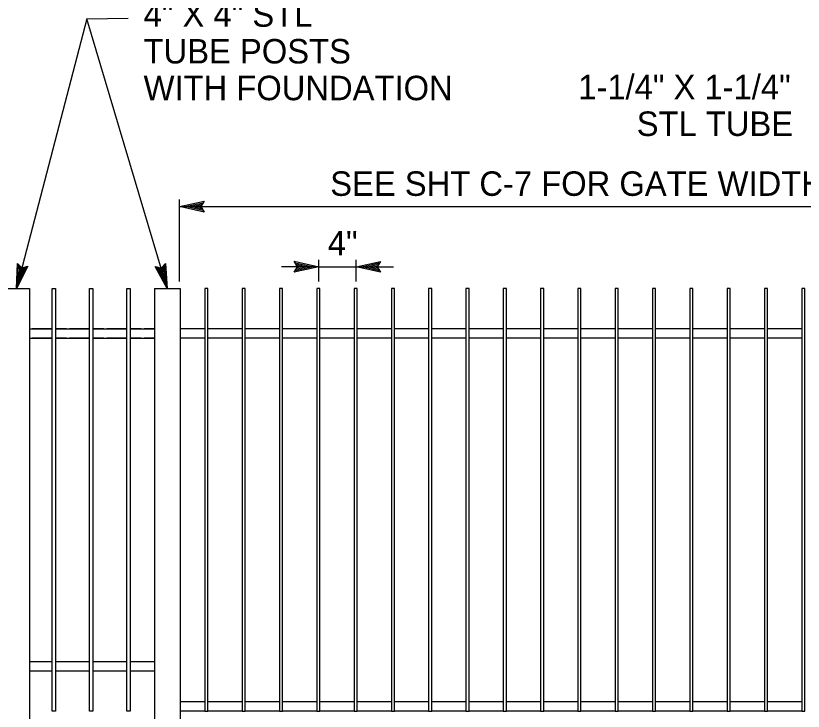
# Model space of a CAD drawing. Extents: x 6710407 to 6714861, y 1868090 to 1871317.
# Drawn here: x 6712158.9 to 6712351.9, y 1869296.4 to 1869466.8 of the extents above; entities that cross this region are included whole.
import ezdxf

# ---------------------------------------------------------------- set-up
doc = ezdxf.new("R2010")
doc.units = 0
for name, color, linetype in [('G-MARK', 7, 'Continuous'), ('G-TEXT', 7, 'Continuous'), ('Nongeo Data(60)', 7, 'Continuous')]:
    doc.layers.add(name, color=color, linetype=linetype)

msp = doc.modelspace()

# ---------------------------------------------------------------- linework, layer by layer
at = {"layer": 'G-MARK'}
for p, q in [((6712176.25, 1869466.06), (6712159.05, 1869400.01)), ((6712199.04, 1869401.73), (6712199.04, 1869421.77)), ((6712199.04, 1869420.05), (6712443.69, 1869420.05)), ((6712233.15, 1869401.73), (6712233.15, 1869407.02)), ((6712242.29, 1869401.73), (6712242.29, 1869407.02)), ((6712233.15, 1869405.31), (6712224, 1869405.31)), ((6712233.15, 1869405.31), (6712242.29, 1869405.31)), ((6712242.29, 1869405.31), (6712251.43, 1869405.31))]:
    msp.add_line(p, q, dxfattribs=at)
msp.add_lwpolyline([(6712196.01, 1869400.01), (6712176.25, 1869466.06), (6712186.44, 1869466.21)], dxfattribs=at)
at = {"layer": 'G-TEXT'}
for p, q in [((6712199.04, 1869420.05), (6712205.04, 1869421.38)), ((6712200.43, 1869420.06), (6712204.8, 1869421.02)), ((6712201.8, 1869420.05), (6712204.63, 1869420.68)), ((6712205.04, 1869421.38), (6712204.24, 1869420.05)), ((6712205.04, 1869421.38), (6712205.04, 1869421.38)), ((6712205.04, 1869418.71), (6712199.04, 1869420.05)), ((6712199.04, 1869420.05), (6712199.04, 1869420.05)), ((6712204.82, 1869419.07), (6712200.42, 1869420.05)), ((6712204.59, 1869419.43), (6712201.8, 1869420.05)), ((6712203.18, 1869420.05), (6712204.39, 1869420.32)), ((6712204.41, 1869419.77), (6712203.18, 1869420.05)), ((6712204.24, 1869420.05), (6712205.04, 1869418.71)), ((6712205.04, 1869418.71), (6712205.04, 1869418.71)), ((6712159.05, 1869400.01), (6712159.28, 1869406.15)), ((6712161.86, 1869405.48), (6712159.05, 1869400.01)), ((6712159.28, 1869406.15), (6712159.28, 1869406.15)), ((6712159.28, 1869406.15), (6712160.36, 1869405.05)), ((6712159.4, 1869401.36), (6712159.57, 1869405.84)), ((6712161.46, 1869405.36), (6712159.4, 1869401.35)), ((6712159.75, 1869402.69), (6712159.86, 1869405.58)), ((6712161.06, 1869405.23), (6712159.75, 1869402.69)), ((6712160.1, 1869404.02), (6712160.15, 1869405.26)), ((6712160.68, 1869405.14), (6712160.1, 1869404.02)), ((6712160.36, 1869405.05), (6712161.86, 1869405.48)), ((6712161.86, 1869405.48), (6712161.86, 1869405.48)), ((6712196.01, 1869400.01), (6712193.02, 1869405.38)), ((6712193.02, 1869405.38), (6712193.02, 1869405.38)), ((6712193.02, 1869405.38), (6712194.52, 1869404.99)), ((6712195.61, 1869401.34), (6712193.43, 1869405.26)), ((6712195.22, 1869402.66), (6712193.81, 1869405.19)), ((6712194.82, 1869403.98), (6712194.22, 1869405.07)), ((6712194.52, 1869404.99), (6712195.57, 1869406.15)), ((6712194.74, 1869405.24), (6712194.82, 1869403.98)), ((6712195.02, 1869405.51), (6712195.22, 1869402.66)), ((6712195.29, 1869405.84), (6712195.61, 1869401.34)), ((6712195.57, 1869406.15), (6712195.57, 1869406.15)), ((6712195.57, 1869406.15), (6712196.01, 1869400.01)), ((6712227.95, 1869405.31), (6712227.15, 1869406.65)), ((6712227.15, 1869406.65), (6712227.15, 1869406.65)), ((6712227.15, 1869406.65), (6712233.15, 1869405.31)), ((6712233.15, 1869405.31), (6712227.15, 1869403.98)), ((6712227.15, 1869403.98), (6712227.95, 1869405.31)), ((6712227.36, 1869406.29), (6712231.77, 1869405.31)), ((6712231.76, 1869405.31), (6712227.38, 1869404.34)), ((6712230.38, 1869405.31), (6712227.56, 1869404.68)), ((6712227.6, 1869405.93), (6712230.38, 1869405.31)), ((6712227.77, 1869405.59), (6712229, 1869405.31)), ((6712229, 1869405.31), (6712227.79, 1869405.04)), ((6712233.15, 1869405.31), (6712233.15, 1869405.31)), ((6712242.29, 1869405.31), (6712248.29, 1869406.64)), ((6712248.29, 1869403.97), (6712242.29, 1869405.31)), ((6712242.29, 1869405.31), (6712242.29, 1869405.31)), ((6712248.07, 1869404.32), (6712243.67, 1869405.31)), ((6712243.68, 1869405.31), (6712248.06, 1869406.28)), ((6712245.05, 1869405.31), (6712247.88, 1869405.93)), ((6712247.84, 1869404.68), (6712245.05, 1869405.31)), ((6712246.43, 1869405.31), (6712247.64, 1869405.57)), ((6712247.66, 1869405.03), (6712246.43, 1869405.31)), ((6712248.29, 1869406.64), (6712247.49, 1869405.31)), ((6712247.49, 1869405.31), (6712248.29, 1869403.97)), ((6712248.29, 1869406.64), (6712248.29, 1869406.64)), ((6712227.15, 1869403.98), (6712227.15, 1869403.98)), ((6712248.29, 1869403.97), (6712248.29, 1869403.97)), ((6712159.05, 1869400.01), (6712159.05, 1869400.01)), ((6712196.01, 1869400.01), (6712196.01, 1869400.01))]:
    msp.add_line(p, q, dxfattribs=at)
at = {"layer": 'Nongeo Data(60)'}
for p, q in [((6712155.91, 1869400.01), (6712162.2, 1869400.01)), ((6712162.2, 1869400.01), (6712162.2, 1869340.58)), ((6712192.87, 1869400.01), (6712192.87, 1869340.58)), ((6712192.87, 1869400.01), (6712199.15, 1869400.01)), ((6712195.63, 1869400.01), (6712195.63, 1869400.01)), ((6712199.15, 1869400.01), (6712199.15, 1869340.58)), ((6712162.2, 1869390.11), (6712167.82, 1869390.11)), ((6712167.82, 1869390.11), (6712162.92, 1869390.11)), ((6712168.58, 1869390.11), (6712176.96, 1869390.11)), ((6712171.3, 1869390.11), (6712168.58, 1869390.11)), ((6712176.96, 1869390.11), (6712172.07, 1869390.11)), ((6712177.72, 1869390.11), (6712186.1, 1869390.11)), ((6712180.45, 1869390.11), (6712177.72, 1869390.11)), ((6712186.1, 1869390.11), (6712181.21, 1869390.11)), ((6712186.87, 1869390.11), (6712192.87, 1869390.11)), ((6712189.59, 1869390.11), (6712186.87, 1869390.11)), ((6712192.87, 1869390.11), (6712190.35, 1869390.11)), ((6712205.22, 1869390.11), (6712199.15, 1869390.11)), ((6712214.36, 1869390.11), (6712205.98, 1869390.11)), ((6712223.51, 1869390.11), (6712215.13, 1869390.11)), ((6712232.65, 1869390.11), (6712224.27, 1869390.11)), ((6712241.8, 1869390.11), (6712233.41, 1869390.11)), ((6712250.94, 1869390.11), (6712242.56, 1869390.11)), ((6712260.08, 1869390.11), (6712251.7, 1869390.11)), ((6712269.23, 1869390.11), (6712260.85, 1869390.11)), ((6712278.37, 1869390.11), (6712269.99, 1869390.11)), ((6712287.52, 1869390.11), (6712279.13, 1869390.11)), ((6712296.66, 1869390.11), (6712288.28, 1869390.11)), ((6712305.8, 1869390.11), (6712297.42, 1869390.11)), ((6712314.95, 1869390.11), (6712306.57, 1869390.11)), ((6712324.09, 1869390.11), (6712315.71, 1869390.11)), ((6712333.24, 1869390.11), (6712324.85, 1869390.11)), ((6712342.38, 1869390.11), (6712334, 1869390.11)), ((6712351.52, 1869390.11), (6712343.14, 1869390.11)), ((6712162.2, 1869387.82), (6712167.82, 1869387.82)), ((6712167.82, 1869387.82), (6712162.92, 1869387.82)), ((6712168.58, 1869387.82), (6712176.96, 1869387.82)), ((6712171.3, 1869387.82), (6712168.58, 1869387.82)), ((6712176.96, 1869387.82), (6712172.07, 1869387.82)), ((6712177.72, 1869387.82), (6712186.1, 1869387.82)), ((6712180.45, 1869387.82), (6712177.72, 1869387.82)), ((6712186.1, 1869387.82), (6712181.21, 1869387.82)), ((6712186.87, 1869387.82), (6712192.87, 1869387.82)), ((6712189.59, 1869387.82), (6712186.87, 1869387.82)), ((6712192.87, 1869387.82), (6712190.35, 1869387.82)), ((6712205.22, 1869387.82), (6712199.15, 1869387.82)), ((6712214.36, 1869387.82), (6712205.98, 1869387.82)), ((6712223.51, 1869387.82), (6712215.13, 1869387.82)), ((6712232.65, 1869387.82), (6712224.27, 1869387.82)), ((6712241.8, 1869387.82), (6712233.41, 1869387.82)), ((6712250.94, 1869387.82), (6712242.56, 1869387.82)), ((6712260.08, 1869387.82), (6712251.7, 1869387.82)), ((6712269.23, 1869387.82), (6712260.85, 1869387.82)), ((6712278.37, 1869387.82), (6712269.99, 1869387.82)), ((6712287.52, 1869387.82), (6712279.13, 1869387.82)), ((6712296.66, 1869387.82), (6712288.28, 1869387.82)), ((6712305.8, 1869387.82), (6712297.42, 1869387.82)), ((6712314.95, 1869387.82), (6712306.57, 1869387.82)), ((6712324.09, 1869387.82), (6712315.71, 1869387.82)), ((6712333.24, 1869387.82), (6712324.85, 1869387.82)), ((6712342.38, 1869387.82), (6712334, 1869387.82)), ((6712351.52, 1869387.82), (6712343.14, 1869387.82)), ((6712162.2, 1869340.58), (6712162.2, 1869246.7)), ((6712192.87, 1869340.58), (6712192.87, 1869246.7)), ((6712199.15, 1869340.58), (6712199.15, 1869246.7)), ((6712162.2, 1869308.57), (6712167.82, 1869308.57)), ((6712168.58, 1869308.57), (6712176.96, 1869308.57)), ((6712177.72, 1869308.57), (6712186.1, 1869308.57)), ((6712186.87, 1869308.57), (6712192.87, 1869308.57)), ((6712162.2, 1869306.29), (6712167.82, 1869306.29)), ((6712168.58, 1869306.29), (6712176.96, 1869306.29)), ((6712177.72, 1869306.29), (6712186.1, 1869306.29)), ((6712186.87, 1869306.29), (6712192.87, 1869306.29)), ((6712205.22, 1869298.67), (6712199.15, 1869298.67)), ((6712214.36, 1869298.67), (6712205.98, 1869298.67)), ((6712223.51, 1869298.67), (6712215.13, 1869298.67)), ((6712232.65, 1869298.67), (6712224.27, 1869298.67)), ((6712241.8, 1869298.67), (6712233.41, 1869298.67)), ((6712250.94, 1869298.67), (6712242.56, 1869298.67)), ((6712260.08, 1869298.67), (6712251.7, 1869298.67)), ((6712269.23, 1869298.67), (6712260.85, 1869298.67)), ((6712278.37, 1869298.67), (6712269.99, 1869298.67)), ((6712287.52, 1869298.67), (6712279.13, 1869298.67)), ((6712296.66, 1869298.67), (6712288.28, 1869298.67)), ((6712305.8, 1869298.67), (6712297.42, 1869298.67)), ((6712314.95, 1869298.67), (6712306.57, 1869298.67)), ((6712324.09, 1869298.67), (6712315.71, 1869298.67)), ((6712333.24, 1869298.67), (6712324.85, 1869298.67)), ((6712342.38, 1869298.67), (6712334, 1869298.67)), ((6712351.52, 1869298.67), (6712343.14, 1869298.67)), ((6712205.22, 1869296.38), (6712199.15, 1869296.38)), ((6712214.36, 1869296.38), (6712205.98, 1869296.38)), ((6712223.51, 1869296.38), (6712215.13, 1869296.38)), ((6712232.65, 1869296.38), (6712224.27, 1869296.38)), ((6712241.8, 1869296.38), (6712233.41, 1869296.38)), ((6712250.94, 1869296.38), (6712242.56, 1869296.38)), ((6712260.08, 1869296.38), (6712251.7, 1869296.38)), ((6712269.23, 1869296.38), (6712260.85, 1869296.38)), ((6712278.37, 1869296.38), (6712269.99, 1869296.38)), ((6712287.52, 1869296.38), (6712279.13, 1869296.38)), ((6712296.66, 1869296.38), (6712288.28, 1869296.38)), ((6712305.8, 1869296.38), (6712297.42, 1869296.38)), ((6712314.95, 1869296.38), (6712306.57, 1869296.38)), ((6712324.09, 1869296.38), (6712315.71, 1869296.38)), ((6712333.24, 1869296.38), (6712324.85, 1869296.38)), ((6712342.38, 1869296.38), (6712334, 1869296.38)), ((6712351.52, 1869296.38), (6712343.14, 1869296.38))]:
    msp.add_line(p, q, dxfattribs=at)
for points in [[(6712168.58, 1869296.38), (6712167.82, 1869296.38), (6712167.82, 1869400.01), (6712168.58, 1869400.01)], [(6712177.72, 1869296.38), (6712176.96, 1869296.38), (6712176.96, 1869400.01), (6712177.72, 1869400.01)], [(6712186.87, 1869296.38), (6712186.1, 1869296.38), (6712186.1, 1869400.01), (6712186.87, 1869400.01)], [(6712205.22, 1869296.38), (6712205.98, 1869296.38), (6712205.98, 1869400.01), (6712205.22, 1869400.01)], [(6712214.36, 1869296.38), (6712215.13, 1869296.38), (6712215.13, 1869400.01), (6712214.36, 1869400.01)], [(6712223.51, 1869296.38), (6712224.27, 1869296.38), (6712224.27, 1869400.01), (6712223.51, 1869400.01)], [(6712232.65, 1869296.38), (6712233.41, 1869296.38), (6712233.41, 1869400.01), (6712232.65, 1869400.01)], [(6712241.8, 1869296.38), (6712242.56, 1869296.38), (6712242.56, 1869400.01), (6712241.8, 1869400.01)], [(6712250.94, 1869296.38), (6712251.7, 1869296.38), (6712251.7, 1869400.01), (6712250.94, 1869400.01)], [(6712260.08, 1869296.38), (6712260.85, 1869296.38), (6712260.85, 1869400.01), (6712260.08, 1869400.01)], [(6712269.23, 1869296.38), (6712269.99, 1869296.38), (6712269.99, 1869400.01), (6712269.23, 1869400.01)], [(6712278.37, 1869296.38), (6712279.13, 1869296.38), (6712279.13, 1869400.01), (6712278.37, 1869400.01)], [(6712287.52, 1869296.38), (6712288.28, 1869296.38), (6712288.28, 1869400.01), (6712287.52, 1869400.01)], [(6712296.66, 1869296.38), (6712297.42, 1869296.38), (6712297.42, 1869400.01), (6712296.66, 1869400.01)], [(6712305.8, 1869296.38), (6712306.57, 1869296.38), (6712306.57, 1869400.01), (6712305.8, 1869400.01)], [(6712314.95, 1869296.38), (6712315.71, 1869296.38), (6712315.71, 1869400.01), (6712314.95, 1869400.01)], [(6712324.09, 1869296.38), (6712324.85, 1869296.38), (6712324.85, 1869400.01), (6712324.09, 1869400.01)], [(6712333.24, 1869296.38), (6712334, 1869296.38), (6712334, 1869400.01), (6712333.24, 1869400.01)], [(6712342.38, 1869296.38), (6712343.14, 1869296.38), (6712343.14, 1869400.01), (6712342.38, 1869400.01)], [(6712351.52, 1869296.38), (6712352.29, 1869296.38), (6712352.29, 1869400.01), (6712351.52, 1869400.01)]]:
    msp.add_lwpolyline(points, close=True, dxfattribs=at)

# ---------------------------------------------------------------- texts
for s, p in [('4" X 4" STL', (6712190.2, 1869464.13)), ('TUBE POSTS', (6712190.2, 1869455.13)), ('WITH FOUNDATION', (6712190.2, 1869446.13)), ('SEE SHT C-7 FOR GATE WIDTH', (6712235.95, 1869422.69)), ('4"', (6712235.35, 1869408.1))]:
    msp.add_text(s, height=6, dxfattribs=at).set_placement(p)
for s, p in [('1-1/4" X 1-1/4"', (6712296.75, 1869446.37)), ('STL TUBE', (6712311.08, 1869437.37))]:
    msp.add_text(s, height=6, rotation=360, dxfattribs=at).set_placement(p)

doc.saveas('drawing.dxf')
